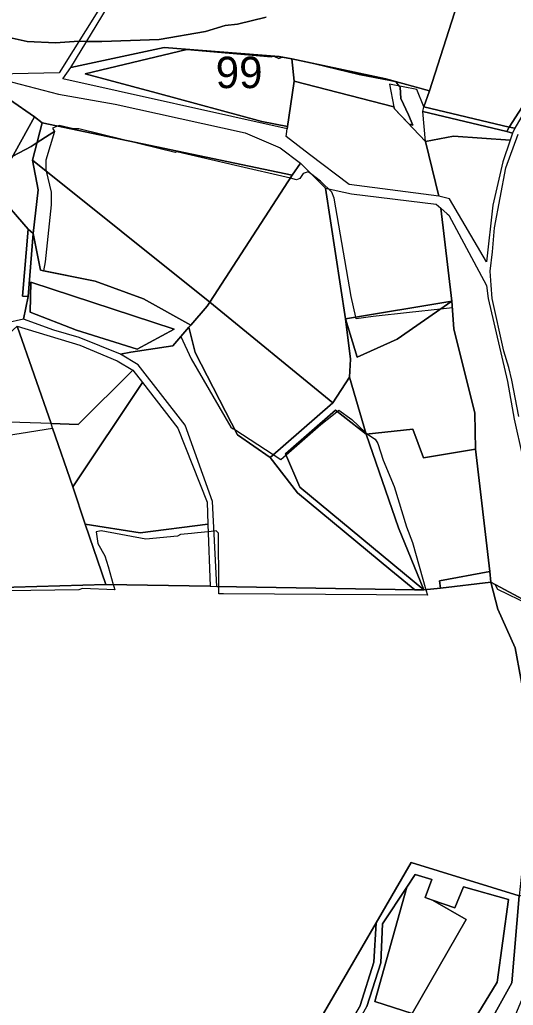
# Model space of a CAD drawing. Extents: x -477304 to -465429, y -1159113 to -1149210.
# Drawn here: x -474628.1 to -474392.8, y -1152741 to -1152270.5 of the extents above; entities that cross this region are included whole.
import ezdxf

# ---------------------------------------------------------------- set-up
doc = ezdxf.new("R2010")
doc.units = 0
for name, color, linetype in [('BPEJ_s', 7, 'Continuous'), ('PUPFL_s', 7, 'Continuous'), ('trav_porost_s', 7, 'Continuous')]:
    doc.layers.add(name, color=color, linetype=linetype)

msp = doc.modelspace()

# ---------------------------------------------------------------- linework, layer by layer
at = {"layer": 'BPEJ_s'}
for points in [[(-474633.11, -1152279.04), (-474624.6, -1152280.96), (-474610.99, -1152281.6), (-474599.92, -1152280.75), (-474599.8, -1152280.75), (-474596.2, -1152280.82), (-474588.86, -1152280.96), (-474561.62, -1152279.9), (-474539.49, -1152276.07), (-474530.13, -1152273.3), (-474524.17, -1152272.66), (-474510.55, -1152269.26)], [(-474510.55, -1152269.26), (-474524.17, -1152272.66), (-474530.13, -1152273.3), (-474539.49, -1152276.07), (-474561.62, -1152279.9), (-474588.86, -1152280.96), (-474596.2, -1152280.82), (-474599.8, -1152280.75), (-474599.92, -1152280.75), (-474610.99, -1152281.6), (-474624.6, -1152280.96), (-474633.11, -1152279.04)], [(-474647.16, -1152341.6), (-474632.69, -1152336.28), (-474631.36, -1152335.57), (-474622.69, -1152330.96), (-474619.78, -1152329.12), (-474614.06, -1152325.51), (-474611.44, -1152323.86)], [(-474602.48, -1152322.66), (-474609.28, -1152320.96), (-474610.09, -1152321.28), (-474612.48, -1152322.24), (-474611.92, -1152323.11), (-474611.44, -1152323.86), (-474615.67, -1152337.56), (-474615.67, -1152341.81), (-474615.45, -1152342.76), (-474613.11, -1152352.88), (-474613.11, -1152358.84), (-474614.67, -1152374.06), (-474615.9, -1152386.1), (-474616.67, -1152390.37), (-474592.06, -1152395.28), (-474569.07, -1152403.81), (-474546.56, -1152416.27), (-474547.49, -1152417.35), (-474551.26, -1152421.71), (-474546.3, -1152432.46), (-474527.36, -1152465.01), (-474526.24, -1152465.75), (-474525.59, -1152466.17), (-474507.17, -1152478.13), (-474503.58, -1152480.46), (-474501.1, -1152478.28), (-474484.59, -1152463.74), (-474479.24, -1152459.56), (-474476.71, -1152457.58), (-474475.87, -1152456.93), (-474469.7, -1152461.4), (-474463.22, -1152467.51), (-474462.41, -1152468.27), (-474462.25, -1152468.42), (-474458.64, -1152470.76), (-474457.36, -1152472.89), (-474454.81, -1152480.76), (-474449.49, -1152493.31), (-474443.74, -1152512.68), (-474440.76, -1152520.12), (-474434.39, -1152542.62), (-474434.38, -1152542.68), (-474433.65, -1152545.24), (-474530.98, -1152544.59), (-474533.09, -1152544.58), (-474533.12, -1152541.07), (-474533.32, -1152515.66), (-474534.39, -1152514.59), (-474535.44, -1152514.7), (-474538.24, -1152515), (-474543.29, -1152515.53), (-474546.23, -1152515.81), (-474551.41, -1152516.29), (-474552.9, -1152517.14), (-474568, -1152518.42), (-474589.28, -1152514.59), (-474591.62, -1152515.02), (-474590.77, -1152520.55), (-474587.58, -1152526.51), (-474585.88, -1152531.61), (-474583.54, -1152540.12), (-474583.52, -1152540.19), (-474583.21, -1152541.16), (-474582.72, -1152542.72), (-474598.22, -1152542.04), (-474599.92, -1152542.68), (-474645.88, -1152543.32)], [(-474611.44, -1152323.86), (-474615.67, -1152337.56), (-474615.67, -1152341.81), (-474615.45, -1152342.76), (-474613.11, -1152352.88), (-474613.11, -1152358.84), (-474614.67, -1152374.06), (-474615.9, -1152386.1), (-474616.67, -1152390.37), (-474592.06, -1152395.28), (-474569.07, -1152403.81), (-474546.56, -1152416.27), (-474547.49, -1152417.35), (-474551.26, -1152421.71), (-474546.3, -1152432.46), (-474527.36, -1152465.01), (-474526.24, -1152465.75), (-474525.59, -1152466.17), (-474507.17, -1152478.13), (-474503.58, -1152480.46), (-474501.1, -1152478.28), (-474484.59, -1152463.74), (-474479.24, -1152459.56), (-474476.71, -1152457.58), (-474475.87, -1152456.93), (-474469.7, -1152461.4), (-474463.22, -1152467.51), (-474462.41, -1152468.27), (-474462.25, -1152468.42), (-474458.64, -1152470.76), (-474457.36, -1152472.89), (-474454.81, -1152480.76), (-474449.49, -1152493.31), (-474443.74, -1152512.68), (-474440.76, -1152520.12), (-474434.39, -1152542.62), (-474434.38, -1152542.68), (-474433.65, -1152545.24), (-474530.98, -1152544.59), (-474533.09, -1152544.58), (-474533.12, -1152541.07), (-474533.32, -1152515.66), (-474534.39, -1152514.59), (-474535.44, -1152514.7), (-474538.24, -1152515), (-474543.29, -1152515.53), (-474546.23, -1152515.81), (-474551.41, -1152516.29), (-474552.9, -1152517.14), (-474568, -1152518.42), (-474589.28, -1152514.59), (-474591.62, -1152515.02), (-474590.77, -1152520.55), (-474587.58, -1152526.51), (-474585.88, -1152531.61), (-474583.54, -1152540.12), (-474583.52, -1152540.19), (-474583.21, -1152541.16), (-474582.72, -1152542.72), (-474598.22, -1152542.04), (-474599.92, -1152542.68), (-474645.88, -1152543.32)], [(-474611.44, -1152323.86), (-474614.06, -1152325.51), (-474619.78, -1152329.12), (-474622.69, -1152330.96), (-474631.36, -1152335.57)], [(-474369.95, -1152557.11), (-474400.12, -1152542.47), (-474401.39, -1152540.14), (-474403.39, -1152539.06), (-474403.89, -1152533.89), (-474410.7, -1152475.54), (-474411.17, -1152458.31), (-474421.14, -1152418.1), (-474421.78, -1152408.08), (-474427.45, -1152408.71), (-474442.21, -1152410.34), (-474459.49, -1152412.24), (-474467.69, -1152413.38), (-474467.9, -1152412.46), (-474470.12, -1152402.67), (-474478.21, -1152355.64), (-474479.27, -1152352.88), (-474480.87, -1152351.29), (-474481.08, -1152351.08), (-474482.54, -1152349.62), (-474484.17, -1152347.98), (-474484.63, -1152347.63), (-474488.81, -1152344.43), (-474490.55, -1152343.09), (-474492.89, -1152343.94), (-474494.59, -1152346.28), (-474496.08, -1152346.92), (-474499.05, -1152346.22), (-474525.28, -1152340.06), (-474553.11, -1152333.52), (-474553.96, -1152333.94), (-474578.63, -1152327.89), (-474599.92, -1152322.66), (-474602.48, -1152322.66), (-474609.28, -1152320.96), (-474610.09, -1152321.28), (-474612.48, -1152322.24), (-474611.92, -1152323.11), (-474611.44, -1152323.86)], [(-474369.95, -1152557.11), (-474400.12, -1152542.47), (-474401.39, -1152540.14), (-474403.39, -1152539.06), (-474403.89, -1152533.89), (-474410.7, -1152475.54), (-474411.17, -1152458.31), (-474421.14, -1152418.1), (-474421.78, -1152408.08), (-474427.45, -1152408.71), (-474442.21, -1152410.34), (-474459.49, -1152412.24), (-474467.69, -1152413.38), (-474467.9, -1152412.46), (-474470.12, -1152402.67), (-474478.21, -1152355.64), (-474479.27, -1152352.88), (-474480.87, -1152351.29), (-474481.08, -1152351.08), (-474482.54, -1152349.62), (-474484.17, -1152347.98), (-474484.63, -1152347.63), (-474488.81, -1152344.43), (-474490.55, -1152343.09), (-474492.89, -1152343.94), (-474494.59, -1152346.28), (-474496.08, -1152346.92), (-474499.05, -1152346.22), (-474525.28, -1152340.06), (-474553.11, -1152333.52), (-474553.96, -1152333.94), (-474578.63, -1152327.89), (-474599.92, -1152322.66), (-474602.48, -1152322.66)]]:
    msp.add_lwpolyline(points, dxfattribs=at)
for points in [[(-474548.43, -1152284.79), (-474508, -1152288.19), (-474507.74, -1152288.06), (-474507.32, -1152287.86), (-474506.91, -1152287.89), (-474504.6, -1152289.04), (-474502.89, -1152288.36), (-474498.27, -1152289.21), (-474487.16, -1152291.56), (-474466.3, -1152296.7), (-474451.36, -1152299.58), (-474448.64, -1152300.11), (-474448.06, -1152300.88), (-474447.09, -1152302.16), (-474446.72, -1152302.66), (-474446.3, -1152308.19), (-474442.68, -1152315.85), (-474440.67, -1152320.84), (-474442.4, -1152320.43), (-474449.44, -1152313.1), (-474449.65, -1152312.02), (-474497.24, -1152299.83), (-474500.44, -1152321.5), (-474512.68, -1152319.05), (-474563.01, -1152305.45), (-474596.94, -1152296.28)], [(-474548.43, -1152284.79), (-474596.94, -1152296.28), (-474563.01, -1152305.45), (-474512.68, -1152319.05), (-474500.44, -1152321.5), (-474497.24, -1152299.83), (-474449.65, -1152312.02), (-474449.44, -1152313.1), (-474442.4, -1152320.43), (-474440.67, -1152320.84), (-474442.68, -1152315.85), (-474446.3, -1152308.19), (-474446.72, -1152302.66), (-474447.09, -1152302.16), (-474448.06, -1152300.88), (-474448.64, -1152300.11), (-474451.36, -1152299.58), (-474466.3, -1152296.7), (-474487.16, -1152291.56), (-474498.27, -1152289.21), (-474502.89, -1152288.36), (-474504.6, -1152289.04), (-474506.91, -1152287.89), (-474507.32, -1152287.86), (-474507.74, -1152288.06), (-474508, -1152288.19)]]:
    msp.add_lwpolyline(points, close=True, dxfattribs=at)
at = {"layer": 'PUPFL_s'}
for points in [[(-474497.24, -1152299.83), (-474500.59, -1152322.54), (-474607.47, -1152298.67), (-474603.78, -1152293.34), (-474559.2, -1152283.73), (-474504.38, -1152288.09), (-474498.27, -1152289.21)], [(-474432.77, -1152304.39), (-474435.46, -1152312.09), (-474438.78, -1152303.75), (-474451.73, -1152301.28), (-474449.65, -1152312.02), (-474497.24, -1152299.83), (-474498.27, -1152289.21), (-474453.47, -1152298.68)], [(-474498.12, -1152344.79), (-474617.35, -1152319.76), (-474620.96, -1152316.91), (-474632.99, -1152308.6), (-474644.9, -1152302.95), (-474652.09, -1152299.47), (-474635.22, -1152299.35), (-474609.66, -1152306.1), (-474582.53, -1152310.88), (-474520.66, -1152324.45), (-474503.93, -1152331.67), (-474494.27, -1152338.92)], [(-474620.96, -1152316.91), (-474617.35, -1152319.76), (-474621.96, -1152337.54), (-474619.28, -1152351.7), (-474621.63, -1152372.6), (-474623.98, -1152370.42), (-474640.37, -1152351.75)], [(-474621.96, -1152337.54), (-474617.35, -1152319.76), (-474498.12, -1152344.79), (-474537.48, -1152405.27)], [(-474621.63, -1152372.6), (-474619.28, -1152351.7), (-474621.96, -1152337.54), (-474537.48, -1152405.27), (-474538.79, -1152407.28), (-474546.56, -1152416.27), (-474569.07, -1152403.81), (-474592.06, -1152395.28), (-474618.13, -1152390.08)], [(-474537.48, -1152405.27), (-474498.12, -1152344.79), (-474494.27, -1152338.92), (-474483.92, -1152349.36), (-474482.3, -1152350.99), (-474472.69, -1152413.24), (-474470.4, -1152432.51), (-474470.87, -1152441.23), (-474478.81, -1152453.45)], [(-474482.3, -1152350.99), (-474469.84, -1152353.59), (-474429.52, -1152358.5), (-474427.35, -1152360.47), (-474421.98, -1152404.94), (-474472.69, -1152413.24)], [(-474478.81, -1152453.45), (-474508.74, -1152479.5), (-474524.32, -1152468.63), (-474544.51, -1152429.42), (-474547.49, -1152417.35), (-474546.56, -1152416.27), (-474538.79, -1152407.28), (-474537.48, -1152405.27)], [(-474421.14, -1152418.1), (-474411.17, -1152458.31), (-474410.7, -1152475.54), (-474435.56, -1152479.62), (-474440.61, -1152465.96), (-474462.98, -1152468.33), (-474470.87, -1152441.23), (-474470.4, -1152432.51), (-474472.69, -1152413.24), (-474467.2, -1152431.61), (-474448.14, -1152422.95), (-474421.98, -1152404.94)], [(-474421.98, -1152404.94), (-474448.14, -1152422.95), (-474467.2, -1152431.61), (-474472.69, -1152413.24)], [(-474581.56, -1152433.4), (-474574.12, -1152437.84), (-474600.19, -1152463.75), (-474613.14, -1152463.22), (-474629.32, -1152416.86), (-474599.46, -1152425.83)], [(-474579.98, -1152430.1), (-474575.17, -1152429.21), (-474555.1, -1152426.16), (-474547.49, -1152417.35), (-474544.51, -1152429.42), (-474524.32, -1152468.63), (-474508.74, -1152479.5), (-474495.71, -1152496.39), (-474451.15, -1152533.33), (-474439.62, -1152542.67), (-474534.07, -1152541.05), (-474536.18, -1152500.47), (-474549.27, -1152464.07), (-474571.58, -1152435.21)], [(-474600.19, -1152463.75), (-474574.12, -1152437.84), (-474569.51, -1152443.69), (-474602.82, -1152493.57), (-474612.39, -1152465.43), (-474613.14, -1152463.22)], [(-474435.42, -1152542.74), (-474439.62, -1152542.67), (-474451.15, -1152533.33), (-474495.71, -1152496.39), (-474508.74, -1152479.5), (-474478.81, -1152453.45), (-474470.87, -1152441.23), (-474462.98, -1152468.33), (-474477.5, -1152456.96), (-474501.33, -1152477.75), (-474494.5, -1152493.65)], [(-474538.74, -1152500.8), (-474538.37, -1152511.26), (-474570.71, -1152515.48), (-474596.82, -1152511.31), (-474602.82, -1152493.57), (-474569.51, -1152443.69), (-474552.72, -1152465.52)], [(-474462.98, -1152468.33), (-474447.51, -1152513.15), (-474435.42, -1152542.74), (-474494.5, -1152493.65), (-474501.33, -1152477.75), (-474477.5, -1152456.96)], [(-474596.82, -1152511.31), (-474587.07, -1152540.13), (-474630.96, -1152541.41), (-474736.79, -1152542), (-474736.82, -1152546.56), (-474765.96, -1152523.66), (-474762.91, -1152509.6), (-474806.87, -1152511.05), (-474794.28, -1152502.74), (-474793.23, -1152486.63), (-474768.67, -1152504.28), (-474760.29, -1152500.75), (-474740.94, -1152513.33), (-474723.54, -1152524.57), (-474719.62, -1152523.95), (-474736.42, -1152510.56), (-474702.28, -1152513.03), (-474651.07, -1152496.16), (-474653.5, -1152471.97), (-474612.39, -1152465.43), (-474602.82, -1152493.57)], [(-474427.49, -1152541.83), (-474435.42, -1152542.74), (-474447.51, -1152513.15), (-474462.98, -1152468.33), (-474440.61, -1152465.96), (-474435.56, -1152479.62), (-474410.7, -1152475.54), (-474403.89, -1152533.89), (-474427.96, -1152538.43)], [(-474537.36, -1152540.99), (-474587.07, -1152540.13), (-474596.82, -1152511.31), (-474570.71, -1152515.48), (-474538.37, -1152511.26)], [(-474403.39, -1152539.06), (-474427.49, -1152541.83), (-474427.96, -1152538.43), (-474403.89, -1152533.89)], [(-474317.53, -1152587.43), (-474310.66, -1152593.73), (-474283.72, -1152640.09), (-474289.03, -1152643.69), (-474312.19, -1152659.02), (-474335.03, -1152674.33), (-474347.94, -1152674.51), (-474356.21, -1152667.88), (-474364.44, -1152654.84), (-474363.65, -1152636.06), (-474384.86, -1152633.65), (-474383.68, -1152614.27), (-474391.91, -1152570.37), (-474400.07, -1152551.9), (-474403.39, -1152539.06), (-474368.57, -1152557.85), (-474369.32, -1152560.63)], [(-474434.84, -1152689.65), (-474431.28, -1152690.88), (-474415.18, -1152700), (-474440.91, -1152744.93), (-474458.73, -1152739.24), (-474443.51, -1152684.71), (-474439.48, -1152678.64), (-474431.57, -1152680.93)], [(-474440.91, -1152744.93), (-474415.18, -1152700), (-474431.28, -1152690.88), (-474420.69, -1152694.53), (-474416.44, -1152684.53), (-474395.04, -1152690.59), (-474400.46, -1152729.96), (-474416.58, -1152756.52), (-474459.65, -1152783.24), (-474455.07, -1152792.17), (-474499.34, -1152811.91), (-474514.44, -1152767.38), (-474489.02, -1152768.83), (-474485.52, -1152766.41), (-474470.08, -1152754.89), (-474462.64, -1152741.67), (-474455.96, -1152720.7), (-474455.06, -1152702.13), (-474443.51, -1152684.71), (-474458.73, -1152739.24)], [(-474393.42, -1152730.33), (-474389.91, -1152688.79), (-474385.99, -1152687.83), (-474388.21, -1152706.19), (-474385.7, -1152730.9), (-474392.46, -1152747.35), (-474377.98, -1152758.38), (-474364.61, -1152765.4), (-474366.85, -1152771.07), (-474374.99, -1152765.18), (-474394.86, -1152750.79), (-474407.22, -1152763.55), (-474453.94, -1152793.67), (-474455.07, -1152792.17), (-474444.96, -1152786.38), (-474409.91, -1152760.14)], [(-474465.72, -1152741.18), (-474472.74, -1152753.09), (-474485.49, -1152748.81), (-474458.17, -1152701.7), (-474459.17, -1152720.46)]]:
    msp.add_lwpolyline(points, close=True, dxfattribs=at)
for points in [[(-474958.37, -1152640.76), (-474829.35, -1152608.23), (-474780.83, -1152592.33), (-474736.99, -1152578.39), (-474736.82, -1152546.56), (-474736.79, -1152542), (-474630.96, -1152541.41), (-474587.07, -1152540.13), (-474537.36, -1152540.99), (-474534.07, -1152541.05), (-474439.62, -1152542.67), (-474435.42, -1152542.74), (-474427.49, -1152541.83), (-474403.39, -1152539.06), (-474400.07, -1152551.9), (-474391.91, -1152570.37), (-474383.68, -1152614.27), (-474384.86, -1152633.65), (-474386.14, -1152653.1), (-474389.91, -1152688.79), (-474441.47, -1152672.94), (-474458.17, -1152701.7), (-474485.49, -1152748.81)], [(-474465.72, -1152741.18), (-474459.17, -1152720.46), (-474458.17, -1152701.7), (-474441.47, -1152672.94), (-474389.91, -1152688.79), (-474393.42, -1152730.33), (-474409.91, -1152760.14)], [(-474416.58, -1152756.52), (-474400.46, -1152729.96), (-474395.04, -1152690.59), (-474416.44, -1152684.53), (-474420.69, -1152694.53), (-474431.28, -1152690.88), (-474434.84, -1152689.65), (-474431.57, -1152680.93), (-474439.48, -1152678.64), (-474443.51, -1152684.71), (-474455.06, -1152702.13), (-474455.96, -1152720.7), (-474462.64, -1152741.67)]]:
    msp.add_lwpolyline(points, dxfattribs=at)
at = {"layer": 'trav_porost_s'}
for points in [[(-474693.84, -1152281.21), (-474706.77, -1152281.22), (-474756.57, -1152287.11), (-474756.94, -1152281.67), (-474741.93, -1152258.12), (-474744.02, -1152258.15), (-474729.28, -1152239.81), (-474724.85, -1152231.02), (-474716.83, -1152220.49), (-474708.16, -1152199.59), (-474701.32, -1152186.62), (-474692.73, -1152177.83), (-474689.01, -1152173.2), (-474686.37, -1152169.58), (-474608.41, -1152222.86), (-474577.46, -1152244.99), (-474609.26, -1152295.89), (-474653.6, -1152296.8), (-474661.84, -1152295.78)], [(-474421.58, -1152224.38), (-474420.31, -1152229.9), (-474417.76, -1152242.89), (-474419.51, -1152263.31), (-474432.77, -1152304.39), (-474453.47, -1152298.68), (-474498.27, -1152289.21), (-474504.38, -1152288.09), (-474559.2, -1152283.73), (-474603.78, -1152293.34), (-474576.45, -1152248.18), (-474543.92, -1152208.82), (-474538.81, -1152203.46), (-474518.08, -1152220.2), (-474503.4, -1152214.15), (-474501.84, -1152211.39), (-474470.31, -1152195.9), (-474459.59, -1152197.82)], [(-474394.7, -1152321.73), (-474435.46, -1152312.09), (-474432.77, -1152304.39), (-474419.51, -1152263.31), (-474417.76, -1152242.89), (-474420.31, -1152229.9), (-474403.02, -1152238.73), (-474378.67, -1152246.42), (-474350.47, -1152251.36), (-474364.19, -1152274.43)], [(-474394.7, -1152321.73), (-474364.19, -1152274.43), (-474392.1, -1152322.3)], [(-474449.44, -1152313.1), (-474434.56, -1152328.59), (-474428.3, -1152354.77), (-474471.04, -1152349.23), (-474489.92, -1152334.77), (-474501.07, -1152326.24), (-474500.59, -1152322.54), (-474497.24, -1152299.83), (-474449.65, -1152312.02)], [(-474676.95, -1152424.91), (-474677.08, -1152422.9), (-474676.94, -1152418.31), (-474679.41, -1152418.24), (-474679.33, -1152415.63), (-474684.88, -1152415.46), (-474684.96, -1152418.07), (-474687.43, -1152417.99), (-474687.57, -1152422.58), (-474707.93, -1152418.87), (-474710.84, -1152417.25), (-474706.83, -1152409.06), (-474699.83, -1152390.06), (-474684, -1152359.59), (-474666.89, -1152337.51), (-474644.9, -1152302.95), (-474632.99, -1152308.6), (-474620.96, -1152316.91), (-474640.37, -1152351.75), (-474623.98, -1152370.42), (-474626.83, -1152402.46), (-474624.03, -1152402.57), (-474626.29, -1152413.52)], [(-474435.46, -1152312.09), (-474394.7, -1152321.73), (-474395.81, -1152323.86), (-474435.94, -1152314.28)], [(-474393.08, -1152324.63), (-474394.28, -1152327.97), (-474421.26, -1152326.1), (-474434.56, -1152328.59), (-474435.94, -1152314.28), (-474395.81, -1152323.86)], [(-474393.08, -1152324.63), (-474395.81, -1152323.86), (-474394.7, -1152321.73), (-474392.1, -1152322.3)], [(-474405.53, -1152386.12), (-474423.14, -1152356.09), (-474425.02, -1152355.61), (-474428.3, -1152354.77), (-474434.56, -1152328.59), (-474421.26, -1152326.1), (-474394.28, -1152327.97), (-474397.81, -1152338.28), (-474402.47, -1152359.01)], [(-474421.98, -1152404.94), (-474427.35, -1152360.47), (-474424.25, -1152363.15), (-474423.43, -1152363.87), (-474405.6, -1152397.34), (-474404.8, -1152403.65), (-474395.58, -1152443.18), (-474392.34, -1152461.24), (-474384.4, -1152496.91), (-474382.24, -1152506.62), (-474375.83, -1152542.32), (-474368.57, -1152557.85), (-474403.39, -1152539.06), (-474403.89, -1152533.89), (-474410.7, -1152475.54), (-474411.17, -1152458.31), (-474421.14, -1152418.1)], [(-474626.83, -1152402.46), (-474623.98, -1152370.42), (-474621.63, -1152372.6), (-474624.03, -1152402.57)], [(-474555.1, -1152426.16), (-474575.17, -1152429.21), (-474579.98, -1152430.1), (-474599.77, -1152422.2), (-474611.82, -1152418.75), (-474626.29, -1152413.52), (-474624.03, -1152402.57), (-474621.63, -1152372.6), (-474618.13, -1152390.08), (-474592.06, -1152395.28), (-474569.07, -1152403.81), (-474546.56, -1152416.27), (-474547.49, -1152417.35)], [(-474554.39, -1152418.16), (-474622.75, -1152395.8), (-474623.08, -1152410.13), (-474600.99, -1152418.72), (-474572.07, -1152427.73)], [(-474623.08, -1152410.13), (-474622.75, -1152395.8), (-474554.39, -1152418.16), (-474572.07, -1152427.73), (-474600.99, -1152418.72)], [(-474636.75, -1152423.6), (-474629.32, -1152416.86), (-474613.14, -1152463.22), (-474677.95, -1152461.15), (-474678.28, -1152457.48)]]:
    msp.add_lwpolyline(points, close=True, dxfattribs=at)
msp.add_lwpolyline([(-474390.04, -1152459.98), (-474393.52, -1152442.53), (-474394.82, -1152436.57), (-474397.3, -1152428.67), (-474402.8, -1152403.65), (-474403.3, -1152397.23), (-474403.83, -1152390.48), (-474402.69, -1152381.26), (-474401.74, -1152369.82), (-474396.36, -1152341.26), (-474390.5, -1152325.15)], dxfattribs=at)

# ---------------------------------------------------------------- texts
at = {"layer": 'BPEJ_s'}
msp.add_text('99', height=15, dxfattribs=at).set_placement((-474534.63, -1152303.15))

doc.saveas('drawing.dxf')
